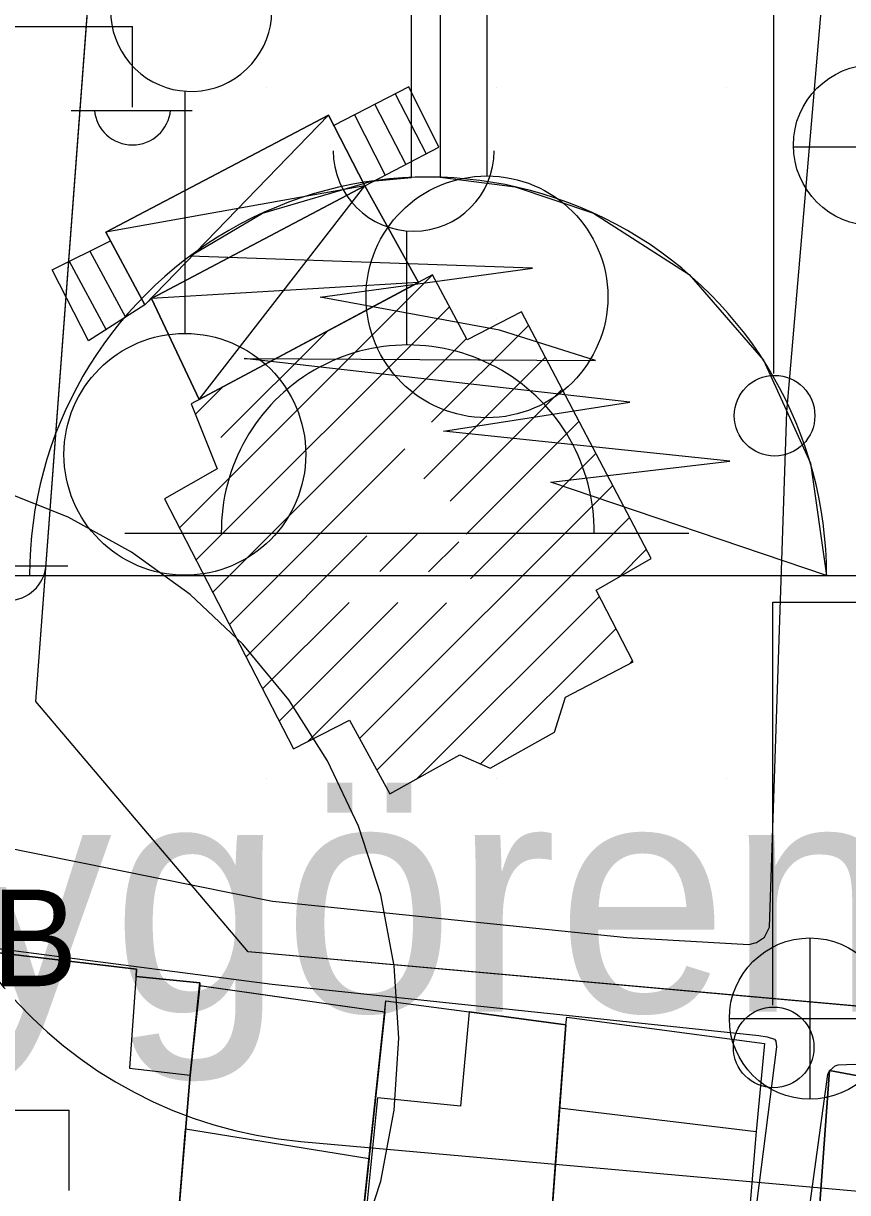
# Model space of a CAD drawing. Extents: x 417997 to 421451, y 4451742 to 4455216.
# Drawn here: x 420850.4 to 420886.2, y 4452283.6 to 4452334.4 of the extents above; entities that cross this region are included whole.
import ezdxf

# ---------------------------------------------------------------- set-up
doc = ezdxf.new("R2010")
doc.units = 0
for name, color, linetype in [('ADAKENARI', 7, 'Continuous'), ('B_Dini tesis', 7, 'Continuous'), ('B_Merdiven', 7, 'Continuous'), ('B_Mesken', 7, 'Continuous'), ('B_Sundurma', 7, 'Continuous'), ('B_Tarama', 7, 'Continuous'), ('B_Teras', 7, 'Continuous'), ('Default', 7, 'Continuous'), ('KALDIRIM', 7, 'Continuous'), ('KD_KAV_25', 7, 'Continuous'), ('LJ_SEMBOL', 7, 'Continuous'), ('PL_SAY_DINI_TESIS', 7, 'Continuous'), ('S_Cami_Mescid', 7, 'Continuous'), ('S_Elektrik_Diregi', 7, 'Continuous'), ('S_Minare', 7, 'Continuous'), ('S_Rogar_Kapagi', 7, 'Continuous'), ('S_Rogar_Kapagi_Buski', 7, 'Continuous'), ('TR_DINITESIS', 7, 'Continuous'), ('Y_Yapi', 7, 'Continuous'), ('Yol_Sose', 7, 'Continuous')]:
    doc.layers.add(name, color=color, linetype=linetype)

# ---------------------------------------------------------------- blocks, each defined once
blk = doc.blocks.new('POINT_DISPLAY')
at = {"layer": 'Default'}
blk.add_line((0, 0), (0, 0), dxfattribs=at)

msp = doc.modelspace()

# ---------------------------------------------------------------- linework, layer by layer
at = {"layer": 'ADAKENARI'}
for p, q in [((420850.961, 4452304.941), (420853.821, 4452343.19)), ((420850.961, 4452304.941), (420853.821, 4452343.19)), ((420860.176, 4452294.078), (420850.961, 4452304.941)), ((420860.176, 4452294.078), (420850.961, 4452304.941)), ((420887.967, 4452291.592), (420860.176, 4452294.078)), ((420887.967, 4452291.592), (420860.176, 4452294.078))]:
    msp.add_line(p, q, dxfattribs=at)
at = {"layer": 'B_Dini tesis'}
msp.add_lwpolyline([(420868.182, 4452323.474), (420857.711, 4452317.875), (420858.837, 4452315.053), (420856.553, 4452313.753), (420862.148, 4452302.891), (420864.58, 4452304.137), (420866.336, 4452300.94), (420869.374, 4452302.634), (420870.689, 4452302.051), (420873.483, 4452303.611), (420873.962, 4452305.138), (420876.893, 4452306.675), (420875.294, 4452309.786), (420877.674, 4452311.159), (420872.056, 4452321.874), (420869.688, 4452320.659)], close=True, dxfattribs=at)
at = {"layer": 'B_Merdiven'}
for p, q in [((420866.571, 4452331.337), (420867.909, 4452328.726)), ((420865.682, 4452330.878), (420867.022, 4452328.263)), ((420864.793, 4452330.42), (420866.136, 4452327.799)), ((420863.904, 4452329.962), (420865.25, 4452327.336)), ((420853.303, 4452324.511), (420854.855, 4452321.635)), ((420852.407, 4452324.064), (420854.012, 4452321.092))]:
    msp.add_line(p, q, dxfattribs=at)
for points in [[(420863.904, 4452329.962), (420865.249, 4452327.336), (420868.467, 4452329.018), (420867.159, 4452331.64)], [(420854.197, 4452324.957), (420855.697, 4452322.177), (420853.252, 4452320.604), (420851.664, 4452323.693)]]:
    msp.add_lwpolyline(points, close=True, dxfattribs=at)
at = {"layer": 'B_Mesken'}
for points in [[(420857.659, 4452288.713), (420858.089, 4452292.733), (420855.319, 4452293.003), (420855.339, 4452293.323), (420847.249, 4452294.273), (420846.149, 4452283.513), (420857.109, 4452282.133)], [(420858.076, 4452292.612), (420857.659, 4452288.713), (420857.109, 4452282.133), (420854.579, 4452282.452), (420846.569, 4452283.461), (420846.149, 4452283.513), (420847.249, 4452294.273), (420855.339, 4452293.323), (420855.319, 4452293.003), (420858.089, 4452292.733)], [(420858.069, 4452292.613), (420866.109, 4452291.473), (420865.019, 4452281.243), (420865.029, 4452281.033), (420857.109, 4452282.133), (420857.659, 4452288.713)], [(420865.019, 4452281.243), (420865.029, 4452281.033), (420857.109, 4452282.133), (420857.659, 4452288.713), (420858.076, 4452292.612), (420866.109, 4452291.473)], [(420868.779, 4452280.663), (420865.019, 4452281.243), (420866.159, 4452291.943), (420869.779, 4452291.463), (420873.969, 4452290.903), (420873.179, 4452280.143)], [(420873.969, 4452290.903), (420873.179, 4452280.143), (420868.779, 4452280.663), (420865.019, 4452281.243), (420866.109, 4452291.473), (420866.159, 4452291.943), (420869.779, 4452291.463)], [(420873.969, 4452290.903), (420874.019, 4452291.233), (420882.609, 4452290.093), (420882.239, 4452286.273), (420881.629, 4452279.053), (420873.179, 4452280.143)], [(420873.969, 4452290.903), (420874.019, 4452291.233), (420882.609, 4452290.093), (420882.239, 4452286.273), (420881.629, 4452279.053), (420873.179, 4452280.143)], [(420893.314, 4452287.443), (420885.419, 4452288.921), (420884.663, 4452278.371), (420892.431, 4452277.026)], [(420893.314, 4452287.443), (420892.431, 4452277.027), (420884.663, 4452278.371), (420885.419, 4452288.921)]]:
    msp.add_lwpolyline(points, close=True, dxfattribs=at)
at = {"layer": 'B_Sundurma'}
for p, q in [((420863.672, 4452330.415), (420855.697, 4452322.177)), ((420865.249, 4452327.336), (420853.998, 4452325.326)), ((420858.051, 4452318.057), (420865.249, 4452327.336)), ((420867.578, 4452323.15), (420855.979, 4452322.455))]:
    msp.add_line(p, q, dxfattribs=at)
for points in [[(420855.979, 4452322.455), (420865.249, 4452327.336), (420863.672, 4452330.415), (420853.998, 4452325.326), (420855.697, 4452322.177)], [(420855.979, 4452322.455), (420855.697, 4452322.177), (420853.998, 4452325.326), (420863.672, 4452330.415), (420865.249, 4452327.336)], [(420858.051, 4452318.057), (420867.578, 4452323.15), (420865.249, 4452327.336), (420855.979, 4452322.455)], [(420858.052, 4452318.057), (420855.979, 4452322.455), (420865.249, 4452327.336), (420867.578, 4452323.151)]]:
    msp.add_lwpolyline(points, close=True, dxfattribs=at)
at = {"layer": 'B_Tarama'}
for p, q in [((420857.202, 4452312.493), (420868.182, 4452323.474)), ((420857.923, 4452311.093), (420868.922, 4452322.092)), ((420868.144, 4452317.071), (420872.362, 4452321.29)), ((420858.644, 4452309.693), (420869.661, 4452320.71)), ((420858.999, 4452316.412), (420863.623, 4452321.036)), ((420867.808, 4452314.614), (420873.092, 4452319.898)), ((420857.891, 4452317.425), (420859.064, 4452318.598)), ((420868.958, 4452313.643), (420873.822, 4452318.507)), ((420869.646, 4452312.209), (420874.551, 4452317.115)), ((420859.366, 4452308.293), (420866.985, 4452315.913)), ((420869.838, 4452310.28), (420875.281, 4452315.723)), ((420865.018, 4452303.339), (420876.011, 4452314.332)), ((420865.77, 4452301.97), (420876.74, 4452312.94)), ((420860.087, 4452306.893), (420865.328, 4452312.135)), ((420865.902, 4452310.587), (420867.522, 4452312.207)), ((420868.016, 4452310.58), (420869.322, 4452311.886)), ((420876.273, 4452310.351), (420877.47, 4452311.548)), ((420867.524, 4452301.603), (420875.435, 4452309.513)), ((420860.808, 4452305.493), (420864.561, 4452309.246)), ((420861.529, 4452304.093), (420866.676, 4452309.239)), ((420862.765, 4452303.207), (420868.79, 4452309.233)), ((420870.277, 4452302.234), (420876.155, 4452308.112)), ((420876.781, 4452306.617), (420876.875, 4452306.71))]:
    msp.add_line(p, q, dxfattribs=at)
at = {"layer": 'B_Teras'}
for points in [[(420847.249, 4452294.273), (420855.339, 4452293.323), (420855.029, 4452289.023), (420857.659, 4452288.713), (420857.109, 4452282.133), (420846.149, 4452283.513)], [(420869.779, 4452291.463), (420869.401, 4452287.375), (420865.801, 4452287.737), (420865.15, 4452281.223), (420868.779, 4452280.663), (420873.179, 4452280.143), (420873.699, 4452287.293), (420873.969, 4452290.903)], [(420873.699, 4452287.293), (420882.239, 4452286.273), (420881.629, 4452279.053), (420873.179, 4452280.143)], [(420857.459, 4452286.383), (420865.429, 4452285.093), (420865.019, 4452281.243), (420865.029, 4452281.033), (420857.109, 4452282.133)]]:
    msp.add_lwpolyline(points, close=True, dxfattribs=at)
at = {"layer": 'KALDIRIM'}
msp.add_line((420862.466, 4452285.841), (420957.131, 4452277.374), dxfattribs=at)
msp.add_line((420862.466, 4452285.841), (420957.131, 4452277.374), dxfattribs=at)
msp.add_arc((420864.175, 4452304.941), 19.176, 175.7244, 264.8886, dxfattribs=at)
msp.add_arc((420864.175, 4452304.941), 19.176, 175.7244, 264.8886, dxfattribs=at)
at = {"layer": 'KD_KAV_25'}
for p, q in [((420852.369, 4452312.948), (420849.45, 4452314.103)), ((420852.369, 4452312.948), (420849.45, 4452314.103)), ((420855.12, 4452311.435), (420852.369, 4452312.948)), ((420855.12, 4452311.435), (420852.369, 4452312.948)), ((420857.66, 4452309.59), (420855.12, 4452311.435)), ((420857.66, 4452309.59), (420855.12, 4452311.435)), ((420859.949, 4452307.441), (420857.66, 4452309.59)), ((420859.949, 4452307.441), (420857.66, 4452309.59)), ((420861.95, 4452305.022), (420859.949, 4452307.441)), ((420861.95, 4452305.022), (420859.949, 4452307.441)), ((420863.632, 4452302.371), (420861.95, 4452305.022)), ((420863.632, 4452302.371), (420861.95, 4452305.022)), ((420864.969, 4452299.53), (420863.632, 4452302.371)), ((420864.969, 4452299.53), (420863.632, 4452302.371)), ((420865.939, 4452296.544), (420864.969, 4452299.53)), ((420865.939, 4452296.544), (420864.969, 4452299.53)), ((420866.527, 4452293.46), (420865.939, 4452296.544)), ((420866.527, 4452293.46), (420865.939, 4452296.544)), ((420866.725, 4452290.327), (420866.527, 4452293.46)), ((420866.725, 4452290.327), (420866.527, 4452293.46)), ((420866.527, 4452287.194), (420866.725, 4452290.327)), ((420866.527, 4452287.194), (420866.725, 4452290.327)), ((420865.939, 4452284.11), (420866.527, 4452287.194)), ((420865.939, 4452284.11), (420866.527, 4452287.194)), ((420864.969, 4452281.124), (420865.939, 4452284.11)), ((420864.969, 4452281.124), (420865.939, 4452284.11))]:
    msp.add_line(p, q, dxfattribs=at)
at = {"layer": 'LJ_SEMBOL'}
msp.add_line((420892.604, 4452310.403), (420845.943, 4452310.401), dxfattribs=at)
msp.add_line((420892.604, 4452310.403), (420845.943, 4452310.401), dxfattribs=at)
msp.add_lwpolyline([(420885.3, 4452310.415), (420873.317, 4452314.468), (420881.104, 4452315.384), (420868.67, 4452316.693), (420876.756, 4452317.952), (420860.007, 4452319.839), (420875.262, 4452319.761), (420871.092, 4452321.078), (420863.31, 4452322.513), (420872.531, 4452323.761), (420857.641, 4452324.283), (420860.804, 4452326.157), (420865.531, 4452327.545), (420867.275, 4452327.706), (420867.275, 4452338.124), (420868.525, 4452338.124), (420868.525, 4452327.713), (420871.769, 4452327.304), (420875.183, 4452326.157), (420879.327, 4452323.494), (420882.552, 4452319.771), (420884.599, 4452315.291)], close=True, dxfattribs=at)
msp.add_lwpolyline([(420885.3, 4452310.415), (420873.317, 4452314.468), (420881.104, 4452315.384), (420868.67, 4452316.693), (420876.756, 4452317.952), (420860.007, 4452319.839), (420875.262, 4452319.761), (420871.092, 4452321.078), (420863.31, 4452322.513), (420872.531, 4452323.761), (420857.641, 4452324.283), (420860.804, 4452326.157), (420865.531, 4452327.545), (420867.275, 4452327.706), (420867.275, 4452338.124), (420868.525, 4452338.124), (420868.525, 4452327.713), (420871.769, 4452327.304), (420875.183, 4452326.157), (420879.327, 4452323.494), (420882.552, 4452319.771), (420884.599, 4452315.291)], close=True, dxfattribs=at)
msp.add_arc((420867.993, 4452310.415), 17.306, 359.967, 180, dxfattribs=at)
msp.add_arc((420867.993, 4452310.415), 17.306, 359.967, 180, dxfattribs=at)
at = {"layer": 'PL_SAY_DINI_TESIS'}
msp.add_lwpolyline([(420890.438, 4452339.156), (420887.967, 4452291.592), (420860.176, 4452294.078), (420850.961, 4452304.941), (420853.821, 4452343.19)], close=True, dxfattribs=at)
msp.add_lwpolyline([(420890.438, 4452339.156), (420887.967, 4452291.592), (420860.176, 4452294.078), (420850.961, 4452304.941), (420853.821, 4452343.19)], close=True, dxfattribs=at)
at = {"layer": 'S_Cami_Mescid'}
for p, q in [((420867.073, 4452320.431), (420867.073, 4452325.382)), ((420854.823, 4452312.257), (420879.323, 4452312.257))]:
    msp.add_line(p, q, dxfattribs=at)
for centre, radius, start, end in [((420867.367, 4452328.869), 3.5, 180, 0), ((420867.111, 4452312.333), 8.097, 359.4558, 180.5442)]:
    msp.add_arc(centre, radius, start, end, dxfattribs=at)
at = {"layer": 'S_Elektrik_Diregi'}
for p, q in [((420883.004, 4452319.193), (420883.004, 4452336.693)), ((420848.155, 4452334.261), (420855.155, 4452334.261)), ((420855.155, 4452330.761), (420855.155, 4452334.261)), ((420852.495, 4452330.621), (420857.745, 4452330.621)), ((420847.094, 4452310.843), (420852.344, 4452310.843)), ((420882.965, 4452291.759), (420882.965, 4452309.259)), ((420882.965, 4452309.259), (420889.965, 4452309.259)), ((420845.404, 4452287.203), (420852.404, 4452287.203)), ((420852.404, 4452283.703), (420852.404, 4452287.203))]:
    msp.add_line(p, q, dxfattribs=at)
for centre in [(420883.04, 4452317.357), (420883.001, 4452289.923)]:
    msp.add_circle(centre, 1.75, dxfattribs=at)
for centre in [(420855.156, 4452330.774), (420849.755, 4452310.996)]:
    msp.add_arc(centre, 1.658, 184.8384, 355.1464, dxfattribs=at)
at = {"layer": 'S_Minare'}
for p, q in [((420870.549, 4452338.293), (420870.549, 4452327.77)), ((420857.432, 4452331.452), (420857.432, 4452320.93))]:
    msp.add_line(p, q, dxfattribs=at)
for centre in [(420870.549, 4452322.52), (420857.432, 4452315.68)]:
    msp.add_circle(centre, 5.25, dxfattribs=at)
msp.add_arc((420857.705, 4452334.942), 3.5, 143.6021, 30.4889, dxfattribs=at)
at = {"layer": 'S_Rogar_Kapagi'}
msp.add_line((420883.839, 4452329.043), (420890.839, 4452329.043), dxfattribs=at)
msp.add_circle((420887.356, 4452329.107), 3.5, dxfattribs=at)
at = {"layer": 'S_Rogar_Kapagi_Buski'}
for p, q in [((420884.576, 4452294.676), (420884.576, 4452287.676)), ((420881.076, 4452291.176), (420888.076, 4452291.176))]:
    msp.add_line(p, q, dxfattribs=at)
msp.add_circle((420884.576, 4452291.176), 3.5, dxfattribs=at)
at = {"layer": 'Yol_Sose'}
for points in [[(420849.947, 4452336.997), (420848.137, 4452315.122), (420847.985, 4452299.906), (420848.087, 4452299.404), (420848.255, 4452299.125), (420848.711, 4452298.823), (420849.381, 4452298.657), (420861.241, 4452296.277), (420876.625, 4452294.696), (420881.918, 4452294.392), (420882.26, 4452294.484), (420882.603, 4452294.705), (420882.82, 4452295.151), (420883.571, 4452317.533), (420885.211, 4452336.628)], [(420845.296, 4452274.389), (420847.18, 4452293.843), (420847.29, 4452294.162), (420847.424, 4452294.283), (420847.568, 4452294.356), (420847.958, 4452294.395), (420861.218, 4452292.672), (420882.355, 4452290.446), (420882.722, 4452290.379), (420883.03, 4452290.286), (420883.088, 4452290.2), (420883.123, 4452289.955), (420880.366, 4452268.245), (420880.29, 4452268.075), (420880.15, 4452267.9), (420879.952, 4452267.828), (420879.515, 4452267.746), (420879.184, 4452267.718), (420867.957, 4452269.419)], [(420882.527, 4452268.196), (420885.356, 4452288.751), (420885.422, 4452288.899), (420885.668, 4452289.12), (420885.797, 4452289.162), (420886.531, 4452289.197), (420919.181, 4452282.447)]]:
    msp.add_lwpolyline(points, dxfattribs=at)

# ---------------------------------------------------------------- block references
at = {"layer": 'TR_DINITESIS', "xscale": 0.1, "yscale": 0.10000000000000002}
for p in [(420860.961, 4452331.592), (420860.961, 4452331.592), (420870.961, 4452331.592), (420870.961, 4452331.592), (420880.961, 4452331.592), (420880.961, 4452331.592), (420860.961, 4452321.592), (420860.961, 4452321.592), (420870.961, 4452321.592), (420870.961, 4452321.592), (420880.961, 4452321.592), (420880.961, 4452321.592), (420860.961, 4452311.592), (420860.961, 4452311.592), (420870.961, 4452311.592), (420870.961, 4452311.592), (420880.961, 4452311.592), (420880.961, 4452311.592), (420860.961, 4452301.592), (420860.961, 4452301.592), (420870.961, 4452301.592), (420870.961, 4452301.592), (420880.961, 4452301.592), (420880.961, 4452301.592)]:
    msp.add_blockref('POINT_DISPLAY', p, dxfattribs=at)

# ---------------------------------------------------------------- texts
at = {"layer": 'S_Rogar_Kapagi_Buski'}
msp.add_text('B', height=4.2, dxfattribs=at).set_placement((420849.03, 4452292.58))
at = {"layer": 'Y_Yapi'}
msp.add_text('Aygörenler', height=10, dxfattribs=at).set_placement((420838.654, 4452291.469))

doc.saveas('drawing.dxf')
